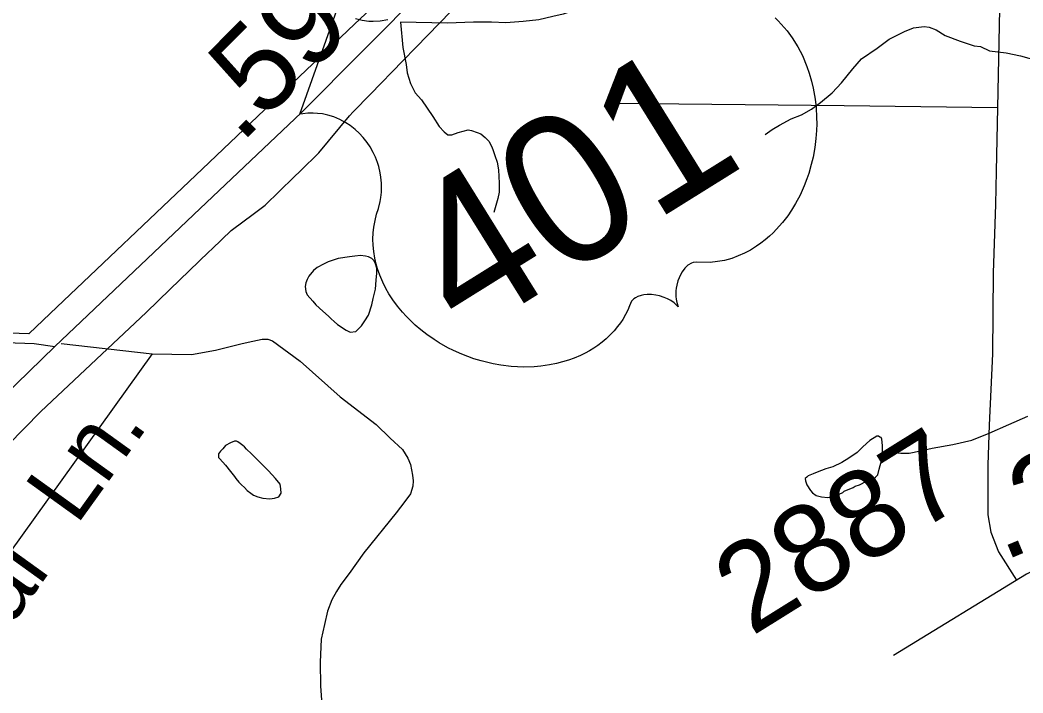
# Model space of a CAD drawing. Extents: x 2001466 to 31450019, y -30647475 to 847247.
# Drawn here: x 2073218 to 2076073, y 672765 to 674680 of the extents above; entities that cross this region are included whole.
import ezdxf

# ---------------------------------------------------------------- set-up
doc = ezdxf.new("R2010")
doc.units = 0
for name, color, linetype in [('Exist Boundary Political City Limit New', 7, 'Continuous'), ('Exist Hydrographic Misc Water Feature', 7, 'Continuous'), ('Exist Road Non-System Type 51', 7, 'Continuous'), ('Exist Road Non-System Type 51 Label', 7, 'Continuous'), ('Exist Road Primary US Mileage Hundredths English Label', 7, 'Continuous'), ('Exist Road Primary US Shield CELL', 7, 'Continuous'), ('Exist Road Primary US Shield Number Label', 7, 'Continuous'), ('Exist Road Primary US UnDivided 4 Lane Attributed', 7, 'Continuous'), ('Exist Road Secondary Mileage Hundredths English Label', 7, 'Continuous'), ('Exist Road Secondary Type 51 Attributed', 7, 'Continuous'), ('Exist Road Secondary Type 51 Number Label', 7, 'Continuous'), ('Map Preparation Boundary City Limit Buffer Line', 7, 'Continuous')]:
    doc.layers.add(name, color=color, linetype=linetype)

msp = doc.modelspace()

# ---------------------------------------------------------------- linework, layer by layer
at = {"layer": 'Exist Boundary Political City Limit New'}
for points in [[(2074677.9, 675207.8), (2074465.5, 674984.5), (2074409.6, 674925.8), (2074399.2, 674914.9), (2074375.1, 674889.6), (2074317.5, 674807.6), (2074308.6, 674799.2), (2074279.5, 674771.5), (2074170.6, 674668.1), (2073737, 674256.3), (2073303.4, 673844.5), (2073243.2, 673787.3), (2072727.5, 673804.9)], [(2073136.1, 673423.2), (2073277.5, 673565.8), (2073576.6, 673847.8), (2073645, 673914.4), (2073754.9, 674019.2), (2073765, 674028.9), (2073819.4, 674080.7), (2073823.2, 674083.7), (2073882.1, 674127.9), (2073915.9, 674153.3), (2073997.1, 674232.4), (2074016.2, 674251), (2074068.2, 674301.8), (2074155.8, 674407.6), (2074166.4, 674418.6), (2074215.4, 674469), (2074308, 674564.2), (2074344.9, 674602.1), (2074445.1, 674705.2)]]:
    msp.add_lwpolyline(points, dxfattribs=at)
at = {"layer": 'Exist Hydrographic Misc Water Feature'}
for points in [[(2075339.1, 674354.5), (2075359.2, 674368.5), (2075380.7, 674380.7), (2075413.1, 674398.5), (2075442.7, 674410.6), (2075471, 674426.7), (2075497, 674445), (2075530.4, 674473.2), (2075556.5, 674501.3), (2075588.7, 674541), (2075614.1, 674569.2), (2075658.2, 674599.4), (2075692.4, 674625.5), (2075736.1, 674647.7), (2075761.9, 674657.5), (2075791.9, 674661.9), (2075806, 674659.8), (2075825.9, 674651.9), (2075851.7, 674635.8), (2075894.2, 674620.1), (2075934.4, 674606.2), (2075952.4, 674604.3), (2075978, 674592.3), (2076025.8, 674586.7), (2076066.2, 674578.5), (2076114, 674564.8)], [(2074123.8, 674001.7), (2074095.7, 673991.8), (2074081.9, 673985.7), (2074063.7, 673975.5), (2074053.8, 673967.7), (2074040.1, 673951.5), (2074035.8, 673941.6), (2074032.1, 673931.7), (2074030.1, 673921.8), (2074031.9, 673907.7), (2074035.8, 673897.8), (2074051.8, 673879.6), (2074060, 673869.8), (2074079.9, 673851.8), (2074095.9, 673837.6), (2074103.9, 673829.9), (2074111.9, 673821.8), (2074122.1, 673813.8), (2074146.3, 673797.9), (2074158, 673792.1), (2074174, 673794.1), (2074190, 673810), (2074199.8, 673823.9), (2074209.7, 673839.8), (2074219.9, 673869.9), (2074223.8, 673888), (2074229.8, 673913.9), (2074232, 673939.9), (2074233.7, 673959.9), (2074233.9, 673974.1), (2074229.8, 673986.1), (2074225.7, 673996), (2074219.3, 674001.8), (2074209.9, 674006.1), (2074201.7, 674007.7), (2074187.5, 674009.9), (2074171.5, 674007.9), (2074155.8, 674005.8), (2074123.8, 674001.7)], [(2075673.8, 673447.6), (2075677.4, 673449.9), (2075701.6, 673449.9), (2075725.6, 673447.9), (2075749.8, 673447.8), (2075781.4, 673454), (2075815.4, 673462.2), (2075873.7, 673472.4), (2075927.6, 673484.6), (2075977.2, 673504.6), (2076033.6, 673528.9), (2076087.3, 673552.9)], [(2073832.6, 673375.4), (2073840.8, 673365.2), (2073848.8, 673357.5), (2073856.8, 673349.4), (2073864.8, 673341.3), (2073875, 673333.7), (2073883, 673327.6), (2073894.9, 673323.3), (2073908.9, 673319.6), (2073929, 673317.8), (2073942.9, 673319.7), (2073955, 673323.6), (2073961, 673333.6), (2073960.7, 673345.8), (2073958.9, 673359.5), (2073945, 673375.4), (2073924.9, 673397.5), (2073910.9, 673411.4), (2073898.4, 673423.4), (2073886.9, 673435.7), (2073876.7, 673445.4), (2073862.7, 673459.2), (2073856.6, 673465.4), (2073852.7, 673469.3), (2073844.7, 673475.4), (2073838.5, 673479.5), (2073834.6, 673481.4), (2073828.7, 673481.4), (2073817, 673477.1), (2073802.9, 673469.1), (2073794.9, 673459.4), (2073788.7, 673453.4), (2073782.8, 673445.4), (2073782.8, 673435.3), (2073786.9, 673431.4), (2073802.9, 673413.1), (2073816.8, 673395.2), (2073828.9, 673381.2), (2073832.6, 673375.4)], [(2075673.8, 673447.6), (2075674, 673451.6), (2075674, 673469.5), (2075671.5, 673487.7), (2075669.4, 673491.7), (2075665.6, 673493.5), (2075661.7, 673495.7), (2075657.3, 673495.5), (2075637.7, 673483.5), (2075617.6, 673465.5), (2075601.8, 673449.6), (2075577.8, 673433.3), (2075557.9, 673421.3), (2075531.7, 673409.1), (2075512, 673403.2), (2075487.8, 673393), (2075476.1, 673389.1), (2075461.9, 673383.2), (2075458.2, 673378.9), (2075453.7, 673375.1), (2075453.9, 673368.9), (2075458, 673357), (2075468.1, 673341.3), (2075473.8, 673335.1), (2075484.5, 673327.1), (2075500.3, 673323), (2075518.3, 673321.1), (2075538.2, 673325.4), (2075560.2, 673335.4), (2075564.3, 673339.3), (2075590.1, 673349.6), (2075596, 673353.6), (2075608.1, 673357.4), (2075628, 673367.4), (2075646.1, 673373.5), (2075653.9, 673379.7), (2075660, 673385.6), (2075663.9, 673401.7), (2075671.9, 673429.6), (2075673.8, 673447.6)]]:
    msp.add_lwpolyline(points, dxfattribs=at)
at = {"layer": 'Exist Road Non-System Type 51'}
msp.add_line((2073334.8, 673759.6), (2073594.3, 673730.3), dxfattribs=at)
for points in [[(2076056.4, 675846.1), (2076041.3, 675638.5), (2076030.4, 675507.7), (2076023.6, 675417.7), (2076015.5, 675281.4), (2076011.4, 675166.8), (2076008.6, 674996.4), (2076008.6, 674805.6), (2076000.5, 674430.1)], [(2074848.5, 674748.7), (2074834.5, 674738.6), (2074814.5, 674722.6), (2074792.6, 674706.5), (2074764.6, 674696.4), (2074734.7, 674690.3), (2074694.7, 674680.3), (2074650.8, 674676.2), (2074600.7, 674672), (2074560.7, 674673.8), (2074508.7, 674673.7), (2074434.9, 674671.4), (2074301.5, 674673.9)], [(2074301.5, 674673.9), (2074308, 674601.8), (2074317, 674553.6), (2074320.5, 674529.6), (2074329.9, 674499.4), (2074343.4, 674473.1), (2074361, 674452.7), (2074393.7, 674405.4), (2074411.7, 674377.4), (2074425.8, 674361.6), (2074435.8, 674353.6), (2074447.8, 674353.5), (2074465.7, 674359.5), (2074493.7, 674367.8), (2074503.7, 674365.8), (2074519.8, 674359.8), (2074529.9, 674355.8), (2074541.9, 674345.8), (2074553.8, 674334), (2074561.9, 674316), (2074564, 674312), (2074570, 674294), (2074576, 674275.9), (2074580, 674254), (2074582.2, 674216), (2074582.3, 674190), (2074578.3, 674172.1), (2074572.3, 674152), (2074566.5, 674131.9)], [(2076000.5, 674430.1), (2075564.5, 674435.6), (2074906, 674442.4)], [(2076000.5, 674430.1), (2075996.7, 674250.2), (2075995.3, 674154.8), (2075988.5, 673960.6), (2075987.1, 673730.2), (2075977.6, 673527.1), (2075973.5, 673414.8), (2075973.5, 673271.6), (2075981.7, 673222.6), (2076003.5, 673166.7), (2076054.9, 673085.8)], [(2073594.3, 673730.3), (2073706.2, 673728), (2073774.5, 673740.6), (2073850.8, 673759.1), (2073881, 673766.5), (2073907.1, 673772), (2073923.1, 673771.6), (2073937, 673767.3), (2074015.8, 673709.7), (2074129.7, 673607.4), (2074232.2, 673529.4), (2074271.4, 673490.6), (2074306.7, 673457.8), (2074322.2, 673433.5), (2074329.8, 673415.4), (2074335.2, 673385.3), (2074336.9, 673369.2), (2074336.6, 673353.2), (2074330.1, 673331.4), (2074313.7, 673309.7), (2074289, 673278.2), (2074196.7, 673164.1), (2074155.5, 673104.9), (2074130.9, 673073.4), (2074118.5, 673053.7), (2074106, 673029.9), (2074093.3, 672998.2), (2074084.6, 672960.3), (2074075.7, 672918.5), (2074072.4, 672852.6), (2074073, 672784.6), (2074079.4, 672706.4)], [(2073594.3, 673730.3), (2073001.5, 672906.3), (2072993.2, 672892.5), (2072982.8, 672874.7), (2072980.7, 672866.8), (2072980.6, 672862.8), (2072980.5, 672860.8), (2072980.4, 672854.8), (2072982.2, 672842.7), (2072985.9, 672828.7), (2072991.7, 672818.5), (2073011.3, 672800.1), (2073032.9, 672781.7), (2073538.7, 672377.4)]]:
    msp.add_lwpolyline(points, dxfattribs=at)
at = {"layer": 'Exist Road Primary US Shield CELL'}
for points in [[(2075367.9, 674685.7), (2075376.4, 674677.7), (2075393.8, 674658.8), (2075402, 674649.2), (2075416.6, 674629.4), (2075432.5, 674604.1), (2075445.5, 674578.9), (2075458.4, 674548.1), (2075465.1, 674529), (2075471.5, 674506), (2075476.5, 674485.6), (2075482, 674454.5), (2075484.4, 674430.9), (2075486.1, 674402.6), (2075486.2, 674385), (2075485.6, 674365.6), (2075483.9, 674342.7), (2075480.9, 674317.6), (2075475.8, 674289.9), (2075470.9, 674268.7), (2075463.4, 674242.9), (2075458.4, 674228), (2075450.6, 674207.7), (2075438.8, 674181.8), (2075426.1, 674157.9), (2075414.6, 674138.8), (2075403.7, 674123), (2075388.9, 674103.6), (2075362.2, 674074.6), (2075352, 674064.9), (2075339.4, 674054.1), (2075327.2, 674044.7), (2075315, 674036.1), (2075298, 674025.5), (2075280.3, 674016.3), (2075262.9, 674008.6), (2075244.1, 674001.7), (2075223.5, 673996.1), (2075203.8, 673992.4), (2075182.9, 673990.3), (2075145.3, 673990.5), (2075134.9, 673989.8), (2075129.8, 673988.2), (2075119.1, 673982.2), (2075110.5, 673974.1), (2075103, 673963.8), (2075098.9, 673956.8), (2075094.2, 673946.5), (2075091, 673937.7), (2075088, 673926), (2075086.5, 673916.8), (2075085.5, 673909.8), (2075085.3, 673893), (2075086.2, 673885.7), (2075087.9, 673876.5), (2075092.2, 673864.2), (2075080.2, 673875.7), (2075070.6, 673882.2), (2075061.1, 673887.1), (2075052, 673890.9), (2075039, 673894.9), (2075028, 673897.2), (2075015.6, 673898.8), (2075003.5, 673898.6), (2074994.3, 673897.9), (2074986.3, 673896.3), (2074977.2, 673893.4), (2074970.4, 673889.9), (2074965.2, 673886.4), (2074959, 673880.2), (2074953.6, 673867), (2074948.2, 673854.7), (2074942, 673842), (2074933.9, 673828), (2074927.6, 673818.4), (2074919.5, 673807.7), (2074909.7, 673795.8), (2074898.5, 673784), (2074886.4, 673772.7), (2074875.5, 673763.2), (2074863.2, 673753.9), (2074851.7, 673746.2), (2074839.4, 673738.7), (2074827.3, 673732.5), (2074813.3, 673725.4), (2074795.3, 673717.6), (2074779.7, 673712.1), (2074762.9, 673707), (2074745.1, 673702.4), (2074725.5, 673698.6), (2074700.3, 673694.9), (2074682, 673693.4), (2074652.5, 673692.3), (2074615.9, 673694.1), (2074586.9, 673697.7), (2074564.9, 673701.7), (2074530.9, 673709.9), (2074510.1, 673716.1), (2074475.6, 673729), (2074452.2, 673739.3), (2074436, 673747.5), (2074411.2, 673761.4), (2074396.6, 673770.7), (2074376.3, 673784.9), (2074358.8, 673798.5), (2074342.9, 673811.9), (2074333.3, 673820.8), (2074317.6, 673837), (2074306.8, 673848.7), (2074293, 673865.4), (2074279.7, 673883.7), (2074268.4, 673901.2), (2074259.7, 673916.2), (2074250.7, 673934.4), (2074242.3, 673954.4), (2074236, 673972.2), (2074232.2, 673985.4), (2074228.3, 674002), (2074225, 674020.9), (2074223.3, 674039.8), (2074222.7, 674056.1), (2074223.3, 674074.4), (2074225, 674090.7), (2074228.6, 674109.7), (2074233.3, 674128), (2074238.5, 674143.3), (2074243.4, 674163.6), (2074245.3, 674175.1), (2074246.8, 674190.5), (2074247.1, 674204.1), (2074246.7, 674215.9), (2074245.4, 674232.8), (2074243.4, 674244.9), (2074239.3, 674262.7), (2074235.4, 674274.6), (2074229.7, 674289.5), (2074223.6, 674303), (2074214.5, 674319), (2074206.1, 674331.7), (2074195, 674345.8), (2074183.2, 674358.4), (2074171.9, 674368.9), (2074157.5, 674380), (2074145.9, 674387.5), (2074128.6, 674396.6), (2074111.1, 674404.1), (2074094.7, 674409), (2074079, 674412.6), (2074065.2, 674414.1), (2074052.5, 674414.9), (2074037.2, 674414.7), (2074023.2, 674413.3), (2074014.8, 674411.8), (2074124.7, 674721.7)], [(2074172.6, 674684.3), (2074191.8, 674679.3), (2074211.5, 674676.7), (2074223.8, 674676.5), (2074243.6, 674677.7), (2074264.9, 674681.2)]]:
    msp.add_lwpolyline(points, dxfattribs=at)
at = {"layer": 'Exist Road Primary US UnDivided 4 Lane Attributed'}
for points in [[(2073317.4, 673750.9), (2073711.4, 674125.8), (2074019, 674416.9), (2074372.7, 674772.9), (2074681.4, 675061.9), (2075058.1, 675445.2), (2075525.8, 675941.5)], [(2072287.7, 672771.5), (2072362.1, 672838.9), (2072568.2, 673033.6), (2072951.2, 673395.9), (2073317.4, 673750.9)]]:
    msp.add_lwpolyline(points, dxfattribs=at)
at = {"layer": 'Exist Road Secondary Type 51 Attributed'}
for points in [[(2072710.3, 673786.9), (2072931.3, 673775.1), (2073177.4, 673762.5), (2073257.9, 673759.3), (2073317.4, 673750.9)], [(2076648.5, 673309.5), (2076558.5, 673314.7), (2076472.7, 673298), (2076341.9, 673226.7), (2076083.4, 673103.2), (2075704.6, 672871.7)]]:
    msp.add_lwpolyline(points, dxfattribs=at)
at = {"layer": 'Map Preparation Boundary City Limit Buffer Line'}
for points in [[(2074677.9, 675207.8), (2074465.5, 674984.5), (2074409.6, 674925.8), (2074399.2, 674914.9), (2074375.1, 674889.6), (2074317.5, 674807.6), (2074308.6, 674799.2), (2074279.5, 674771.5), (2074170.6, 674668.1), (2073737, 674256.3), (2073303.4, 673844.5), (2073243.2, 673787.3), (2072727.5, 673804.9)], [(2073136.1, 673423.2), (2073277.5, 673565.8), (2073576.6, 673847.8), (2073645, 673914.4), (2073754.9, 674019.2), (2073765, 674028.9), (2073819.4, 674080.7), (2073823.2, 674083.7), (2073882.1, 674127.9), (2073915.9, 674153.3), (2073997.1, 674232.4), (2074016.2, 674251), (2074068.2, 674301.8), (2074155.8, 674407.6), (2074166.4, 674418.6), (2074215.4, 674469), (2074308, 674564.2), (2074344.9, 674602.1), (2074445.1, 674705.2)]]:
    msp.add_lwpolyline(points, dxfattribs=at)

# ---------------------------------------------------------------- texts
at = {"layer": 'Exist Road Non-System Type 51 Label'}
for s, p in [('Ln.', (2073378.9, 673239.8)), ('Ideal', (2072984.6, 672666.4))]:
    msp.add_text(s, height=190, rotation=54.2682, dxfattribs=at).set_placement(p)
at = {"layer": 'Exist Road Primary US Mileage Hundredths English Label'}
msp.add_text('.59', height=250, rotation=45.1893, dxfattribs=at).set_placement((2073845.5, 674325.1))
at = {"layer": 'Exist Road Primary US Shield Number Label'}
msp.add_text('401', height=425, rotation=31.918, dxfattribs=at).set_placement((2074485, 673769.6))
at = {"layer": 'Exist Road Secondary Mileage Hundredths English Label'}
msp.add_text('.21', height=250, rotation=22.641, dxfattribs=at).set_placement((2076016.6, 673139.2))
at = {"layer": 'Exist Road Secondary Type 51 Number Label'}
msp.add_text('2887', height=250, rotation=31.918, dxfattribs=at).set_placement((2075300.5, 672925))

doc.saveas('drawing.dxf')
